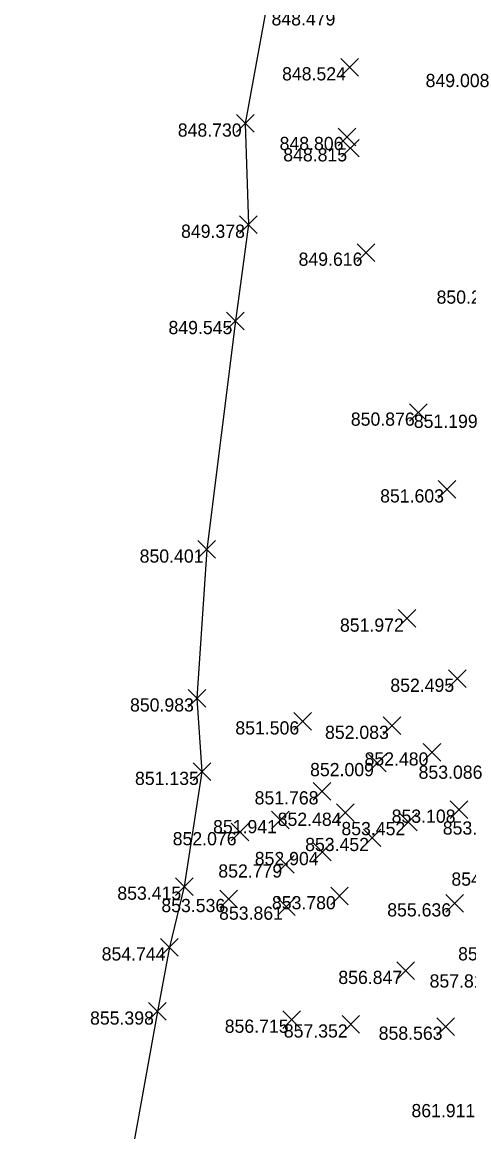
# Model space of a CAD drawing. Extents: x 2228183 to 2230895, y 679226 to 682223.
# Drawn here: x 2228200.7 to 2228234.5, y 680442.9 to 680526.8 of the extents above; entities that cross this region are included whole.
import ezdxf

# ---------------------------------------------------------------- set-up
doc = ezdxf.new("R2010")
doc.units = 0
for name, color, linetype in [('SC_Scratch1', 7, 'Continuous'), ('SV_X_Random_Point', 7, 'Continuous'), ('SV_X_Terrain_Boundary', 7, 'Continuous')]:
    doc.layers.add(name, color=color, linetype=linetype)

msp = doc.modelspace()

# ---------------------------------------------------------------- linework, layer by layer
at = {"layer": 'SV_X_Random_Point'}
for p, q in [((2228224.81, 680522.758), (2228226.144, 680524.093)), ((2228224.81, 680524.093), (2228226.144, 680522.758)), ((2228216.907, 680518.502), (2228218.241, 680519.837)), ((2228216.907, 680519.837), (2228218.241, 680518.502)), ((2228224.606, 680517.483), (2228225.94, 680518.818)), ((2228224.606, 680518.818), (2228225.94, 680517.483)), ((2228224.848, 680516.631), (2228226.182, 680517.966)), ((2228224.848, 680517.966), (2228226.182, 680516.631)), ((2228217.142, 680510.845), (2228218.476, 680512.18)), ((2228217.142, 680512.18), (2228218.476, 680510.845)), ((2228226.041, 680508.728), (2228227.375, 680510.063)), ((2228226.041, 680510.063), (2228227.375, 680508.728)), ((2228216.159, 680503.556), (2228217.493, 680504.891)), ((2228216.159, 680504.891), (2228217.493, 680503.556)), ((2228229.997, 680496.627), (2228231.331, 680497.962)), ((2228229.997, 680497.962), (2228231.331, 680496.627)), ((2228232.176, 680490.816), (2228233.51, 680492.151)), ((2228232.176, 680492.151), (2228233.51, 680490.816)), ((2228213.989, 680486.264), (2228215.323, 680487.599)), ((2228213.989, 680487.599), (2228215.323, 680486.264)), ((2228229.142, 680481.039), (2228230.476, 680482.374)), ((2228229.142, 680482.374), (2228230.476, 680481.039)), ((2228232.953, 680476.487), (2228234.287, 680477.822)), ((2228232.953, 680477.822), (2228234.287, 680476.487)), ((2228213.242, 680474.997), (2228214.576, 680476.332)), ((2228213.242, 680476.332), (2228214.576, 680474.997)), ((2228221.255, 680473.26), (2228222.589, 680474.595)), ((2228221.255, 680474.595), (2228222.589, 680473.26)), ((2228228.002, 680472.924), (2228229.336, 680474.259)), ((2228228.002, 680474.259), (2228229.336, 680472.924)), ((2228231.046, 680470.908), (2228232.38, 680472.243)), ((2228231.046, 680472.243), (2228232.38, 680470.908)), ((2228226.892, 680470.104), (2228228.226, 680471.439)), ((2228226.892, 680471.439), (2228228.226, 680470.104)), ((2228213.625, 680469.441), (2228214.959, 680470.776)), ((2228213.625, 680470.776), (2228214.959, 680469.441)), ((2228222.711, 680467.966), (2228224.045, 680469.301)), ((2228222.711, 680469.301), (2228224.045, 680467.966)), ((2228224.477, 680466.343), (2228225.811, 680467.678)), ((2228224.477, 680467.678), (2228225.811, 680466.343)), ((2228233.085, 680466.578), (2228234.419, 680467.913)), ((2228233.085, 680467.913), (2228234.419, 680466.578)), ((2228219.548, 680465.785), (2228220.882, 680467.12)), ((2228219.548, 680467.12), (2228220.882, 680465.785)), ((2228229.253, 680465.639), (2228230.587, 680466.974)), ((2228229.253, 680466.974), (2228230.587, 680465.639)), ((2228216.514, 680464.874), (2228217.848, 680466.209)), ((2228216.514, 680466.209), (2228217.848, 680464.874)), ((2228226.508, 680464.438), (2228227.842, 680465.773)), ((2228226.508, 680465.773), (2228227.842, 680464.438)), ((2228222.743, 680463.37), (2228224.077, 680464.705)), ((2228222.743, 680464.705), (2228224.077, 680463.37)), ((2228219.947, 680462.431), (2228221.281, 680463.766)), ((2228219.947, 680463.766), (2228221.281, 680462.431)), ((2228212.288, 680460.753), (2228213.622, 680462.088)), ((2228212.288, 680462.088), (2228213.622, 680460.753)), ((2228215.656, 680459.818), (2228216.99, 680461.153)), ((2228215.656, 680461.153), (2228216.99, 680459.818)), ((2228224.034, 680460.031), (2228225.368, 680461.366)), ((2228224.034, 680461.366), (2228225.368, 680460.031)), ((2228232.753, 680459.489), (2228234.087, 680460.824)), ((2228232.753, 680460.824), (2228234.087, 680459.489)), ((2228220.003, 680459.24), (2228221.337, 680460.575)), ((2228220.003, 680460.575), (2228221.337, 680459.24)), ((2228211.154, 680456.155), (2228212.488, 680457.49)), ((2228211.154, 680457.49), (2228212.488, 680456.155)), ((2228229.043, 680454.378), (2228230.377, 680455.713)), ((2228229.043, 680455.713), (2228230.377, 680454.378)), ((2228210.252, 680451.303), (2228211.586, 680452.638)), ((2228210.252, 680452.638), (2228211.586, 680451.303)), ((2228220.418, 680450.685), (2228221.752, 680452.02)), ((2228220.418, 680452.02), (2228221.752, 680450.685)), ((2228224.895, 680450.325), (2228226.229, 680451.66)), ((2228224.895, 680451.66), (2228226.229, 680450.325)), ((2228232.065, 680450.156), (2228233.399, 680451.491)), ((2228232.065, 680451.491), (2228233.399, 680450.156))]:
    msp.add_line(p, q, dxfattribs=at)
at = {"layer": 'SV_X_Terrain_Boundary'}
msp.add_lwpolyline([(2228219.411, 680529.247), (2228217.574, 680519.169), (2228217.809, 680511.512), (2228216.826, 680504.223), (2228214.656, 680486.931), (2228213.909, 680475.664), (2228214.292, 680470.108), (2228212.955, 680461.42), (2228211.821, 680456.822), (2228210.919, 680451.97), (2228207.795, 680434.627), (2228205.549, 680426.281), (2228203, 680416.141), (2228200.682, 680406.403)], dxfattribs=at)

# ---------------------------------------------------------------- texts
at = {"layer": 'SC_Scratch1'}
for s, p in [('848.479', (2228219.557, 680526.584)), ('848.524', (2228220.355, 680522.425)), ('849.008', (2228231.221, 680521.919)), ('848.730', (2228212.46, 680518.169)), ('848.806', (2228220.169, 680517.15)), ('848.815', (2228220.445, 680516.298)), ('849.378', (2228212.709, 680510.512)), ('849.616', (2228221.604, 680508.395)), ('850.235', (2228232.05, 680505.529)), ('849.545', (2228211.756, 680503.223)), ('850.876', (2228225.56, 680496.294)), ('851.199', (2228230.328, 680496.13)), ('851.603', (2228227.779, 680490.483)), ('850.401', (2228209.574, 680485.931)), ('851.972', (2228224.736, 680480.706)), ('852.495', (2228228.55, 680476.154)), ('850.983', (2228208.845, 680474.664)), ('851.506', (2228216.818, 680472.927)), ('852.083', (2228223.605, 680472.591)), ('852.480', (2228226.599, 680470.575)), ('851.135', (2228209.222, 680469.108)), ('852.009', (2228222.475, 680469.771)), ('853.086', (2228230.689, 680469.574)), ('851.768', (2228218.278, 680467.633)), ('852.484', (2228220.022, 680466.01)), ('853.108', (2228228.652, 680466.245)), ('851.941', (2228215.133, 680465.452)), ('853.452', (2228224.847, 680465.306)), ('853.342', (2228232.521, 680465.352)), ('852.076', (2228212.077, 680464.541)), ('853.452', (2228222.102, 680464.105)), ('852.904', (2228218.288, 680463.037)), ('852.779', (2228215.53, 680462.098)), ('854.913', (2228233.174, 680461.485)), ('853.415', (2228207.885, 680460.42)), ('853.536', (2228211.219, 680459.485)), ('853.861', (2228215.588, 680458.907)), ('853.780', (2228219.587, 680459.698)), ('855.636', (2228228.316, 680459.156)), ('854.744', (2228206.699, 680455.822)), ('857.272', (2228233.679, 680455.831)), ('856.847', (2228224.614, 680454.045)), ('857.817', (2228231.522, 680453.775)), ('855.398', (2228205.819, 680450.97)), ('856.715', (2228216.015, 680450.352)), ('857.352', (2228220.489, 680449.992)), ('858.563', (2228227.668, 680449.823)), ('861.911', (2228230.149, 680443.963))]:
    msp.add_text(s, height=1, dxfattribs=at).set_placement(p)

doc.saveas('drawing.dxf')
